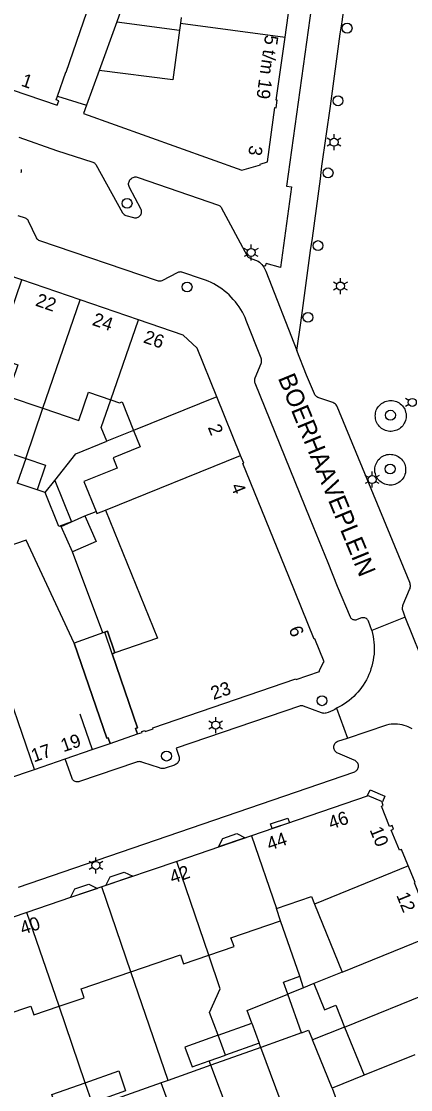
# Model space of a CAD drawing. Extents: x 122462 to 123306, y 485548 to 486417.
# Drawn here: x 122623.8 to 122667.6, y 485773.2 to 485893.5 of the extents above; entities that cross this region are included whole.
import ezdxf

# ---------------------------------------------------------------- set-up
doc = ezdxf.new("R2010")
doc.units = 0
for name, color, linetype in [('Level 1', 7, 'Continuous'), ('Level 10', 7, 'Continuous'), ('Level 17', 7, 'Continuous'), ('Level 19', 7, 'Continuous'), ('Level 2', 7, 'Continuous'), ('Level 21', 7, 'Continuous'), ('Level 22', 7, 'Continuous'), ('Level 23', 7, 'Continuous'), ('Level 4', 7, 'Continuous'), ('Level 5', 7, 'Continuous'), ('Level 50', 7, 'Continuous'), ('Level 53', 7, 'Continuous'), ('Level 58', 7, 'Continuous'), ('Level 59', 7, 'Continuous')]:
    doc.layers.add(name, color=color, linetype=linetype)

msp = doc.modelspace()

# ---------------------------------------------------------------- linework, layer by layer
at = {"layer": 'Level 1'}
for p, q in [((122641.67, 485893.29), (122641.56, 485892.49)), ((122641.75, 485893.93), (122641.67, 485893.29)), ((122632.53, 485887.94), (122631.1, 485884.05)), ((122630.39, 485862.12), (122623.84, 485864.36)), ((122636.94, 485859.88), (122630.39, 485862.12)), ((122648.43, 485844.6), (122645.76, 485851.21)), ((122634.31, 485822.36), (122633.98, 485822.24)), ((122628.71, 485810.43), (122631.74, 485811.47)), ((122631.74, 485811.47), (122633.78, 485812.17)), ((122625.26, 485809.24), (122628.71, 485810.43)), ((122622.25, 485808.21), (122625.26, 485809.24)), ((122649.67, 485801.76), (122641.25, 485798.88)), ((122641.25, 485798.88), (122632.83, 485796)), ((122652.94, 485792.19), (122652.47, 485793.57)), ((122656.74, 485794.07), (122659.85, 485786.4)), ((122624.4, 485793.12), (122615.98, 485790.24)), ((122659.85, 485786.4), (122656.69, 485785.12)), ((122660.13, 485780.22), (122662.34, 485774.78)), ((122662.34, 485774.78), (122658.74, 485773.32)), ((122658.74, 485773.32), (122659.94, 485770.1))]:
    msp.add_line(p, q, dxfattribs=at)
for points in [[(122627.85, 485885.08), (122628.77, 485887.77), (122628.82, 485887.75), (122632.33, 485898.06), (122598.56, 485909.55), (122607.6, 485924.76), (122594.72, 485932.36)], [(122653.44, 485891.7), (122654.14, 485896.62), (122655.42, 485905.76)], [(122579.04, 485900.68), (122609.07, 485890.43), (122627.81, 485884.04), (122627.99, 485884.55), (122627.71, 485884.65), (122627.85, 485885.08)], [(122641.56, 485892.49), (122640.8, 485886.9), (122632.53, 485887.94)], [(122631.1, 485884.05), (122630.76, 485883.11), (122648.57, 485876.71), (122650.68, 485877.33), (122650.65, 485877.42), (122651.46, 485877.66), (122652.3, 485883.77), (122652.44, 485883.75), (122652.55, 485884.61), (122652.45, 485884.63), (122653.44, 485891.7)], [(122623.84, 485864.36), (122617.29, 485866.6), (122617.19, 485866.29)], [(122645.76, 485851.21), (122643.55, 485856.69), (122641.98, 485858.15), (122636.94, 485859.88)], [(122620.86, 485855.66), (122623.39, 485854.79), (122622.19, 485851.29), (122626.21, 485849.91)], [(122626.21, 485849.91), (122630.23, 485848.53), (122631.32, 485851.73), (122633.85, 485850.86)], [(122633.85, 485850.86), (122634.83, 485850.53), (122635.1, 485850.64), (122636.41, 485847.42)], [(122636.41, 485847.42), (122637.15, 485845.58), (122634.09, 485844.34), (122634.56, 485843.17), (122630.82, 485841.65), (122632.18, 485838.28)], [(122636.84, 485813.23), (122637.35, 485813.4), (122637.32, 485813.49), (122637.67, 485813.62), (122637.7, 485813.52), (122638.6, 485813.82), (122638.57, 485813.92), (122654.67, 485819.45), (122654.7, 485819.36), (122657.33, 485820.26), (122657.3, 485820.36), (122657.77, 485821.31), (122657.86, 485821.36), (122656.8, 485823.95), (122656.71, 485823.91), (122653.86, 485830.95), (122648.69, 485843.7), (122648.79, 485843.74), (122648.43, 485844.6)], [(122632.18, 485838.28), (122632.27, 485838.06), (122633.25, 485838.45)], [(122633.25, 485838.45), (122639.1, 485824), (122634.31, 485822.36)], [(122633.78, 485812.17), (122633.56, 485812.8), (122633.41, 485812.75), (122629.73, 485823.47), (122624.31, 485835.06), (122617.21, 485832.61)], [(122633.98, 485822.24), (122636.84, 485813.93), (122636.63, 485813.85), (122636.84, 485813.23)], [(122670.39, 485790.68), (122670.48, 485790.71), (122670.36, 485791.02), (122670.26, 485790.98), (122670.08, 485791.43), (122669.87, 485791.34), (122668.63, 485794.4), (122668.81, 485794.48), (122668, 485796.47), (122668.08, 485796.5), (122666.56, 485800.23), (122666.3, 485800.13), (122665.38, 485802.4), (122665.64, 485802.51), (122665.48, 485802.91), (122665.21, 485802.8), (122664.28, 485805.09), (122664.49, 485805.18), (122664.36, 485805.49), (122664.4, 485805.57), (122662.73, 485806.3), (122662.69, 485806.22), (122649.67, 485801.76)], [(122632.83, 485796), (122629.3, 485794.8), (122624.4, 485793.12)], [(122652.47, 485793.57), (122656.4, 485794.91), (122656.74, 485794.07)], [(122644.86, 485788.31), (122647.7, 485789.28), (122647.36, 485790.28), (122652.94, 485792.19)], [(122636.1, 485786.43), (122641.68, 485788.34), (122642.02, 485787.34), (122644.86, 485788.31)], [(122628.02, 485782.55), (122630.86, 485783.52), (122630.51, 485784.52), (122636.1, 485786.43)], [(122656.69, 485785.12), (122657.89, 485782.17), (122659.14, 485782.68), (122660.13, 485780.22)], [(122619.27, 485780.68), (122624.84, 485782.58), (122625.18, 485781.58), (122628.02, 485782.55)]]:
    msp.add_lwpolyline(points, dxfattribs=at)
at = {"layer": 'Level 10'}
for points in [[(122633.78, 485812.17), (122636.84, 485813.23), (122636.63, 485813.85), (122636.84, 485813.93), (122633.98, 485822.24), (122634.31, 485822.36), (122633.48, 485824.8), (122629.73, 485823.47), (122633.41, 485812.75), (122633.56, 485812.8), (122633.78, 485812.17)], [(122664.4, 485805.57), (122662.73, 485806.3), (122663.01, 485806.94), (122664.68, 485806.21), (122664.4, 485805.57)], [(122651.99, 485802.56), (122651.81, 485803.09), (122653.76, 485803.74), (122653.93, 485803.22), (122651.99, 485802.56)], [(122645.97, 485800.5), (122646.44, 485801.45), (122648.01, 485802), (122648.97, 485801.52), (122645.97, 485800.5)], [(122633.29, 485796.16), (122633.78, 485797.13), (122635.35, 485797.67), (122636.32, 485797.2), (122633.29, 485796.16)], [(122629.3, 485794.8), (122629.8, 485795.77), (122631.37, 485796.31), (122632.34, 485795.83), (122629.3, 485794.8)]]:
    msp.add_lwpolyline(points, dxfattribs=at)
at = {"layer": 'Level 17'}
for p, q in [((122666.94, 485826.39), (122663.2, 485824.87)), ((122659.24, 485816.12), (122660.47, 485812.74)), ((122633.78, 485812.17), (122636.84, 485813.23))]:
    msp.add_line(p, q, dxfattribs=at)
for points in [[(122656.61, 485896.59), (122653.62, 485874.94), (122654.16, 485874.86), (122652.93, 485865.77), (122651.31, 485866.22), (122651.19, 485865.9), (122650.94, 485865.97)], [(122654.76, 485856.43), (122655.21, 485859.54), (122655.4, 485860.91), (122656.29, 485867.68), (122656.52, 485869.07), (122657.43, 485875.77), (122657.57, 485877.16), (122658.56, 485883.93), (122659.65, 485892.07), (122659.85, 485893.45), (122660.28, 485896.54)], [(122623.48, 485880.44), (122627.73, 485878.95), (122631.83, 485877.62), (122631.91, 485877.59), (122631.99, 485877.54), (122632.06, 485877.49), (122632.11, 485877.42), (122632.16, 485877.35), (122635.17, 485871.93), (122635.22, 485871.85), (122635.29, 485871.78), (122635.36, 485871.72), (122635.44, 485871.67), (122635.53, 485871.64), (122636.41, 485871.39), (122636.51, 485871.37), (122636.62, 485871.36), (122636.72, 485871.37), (122636.82, 485871.39), (122636.91, 485871.43), (122637, 485871.48), (122637.08, 485871.55), (122637.15, 485871.62), (122637.21, 485871.71), (122637.25, 485871.8), (122637.29, 485871.9), (122637.3, 485872), (122637.3, 485872.1), (122637.29, 485872.2), (122637.26, 485872.3), (122637.22, 485872.39), (122635.93, 485874.78), (122635.89, 485874.88), (122635.86, 485874.99), (122635.84, 485875.1), (122635.84, 485875.21), (122635.86, 485875.33), (122635.89, 485875.43), (122635.93, 485875.54), (122635.99, 485875.63), (122636.07, 485875.72), (122636.15, 485875.79), (122636.24, 485875.86), (122636.35, 485875.9), (122636.45, 485875.94), (122636.56, 485875.96), (122636.68, 485875.96), (122636.79, 485875.95), (122636.9, 485875.92)], [(122623.77, 485876.47), (122623.79, 485876.57), (122623.79, 485876.68), (122623.78, 485876.79)], [(122636.9, 485875.92), (122645.94, 485872.8), (122646.02, 485872.76), (122646.1, 485872.71), (122646.16, 485872.66), (122646.22, 485872.59), (122646.27, 485872.51), (122649.19, 485867.09), (122649.23, 485867.01), (122649.29, 485866.94), (122649.36, 485866.89), (122649.43, 485866.84), (122649.51, 485866.8), (122650.4, 485866.49), (122650.55, 485866.38), (122650.69, 485866.25), (122650.82, 485866.12), (122650.94, 485865.97)], [(122663.2, 485824.87), (122662.83, 485825.93), (122662.79, 485826.02), (122662.73, 485826.09), (122662.67, 485826.16), (122662.59, 485826.22), (122662.51, 485826.27), (122662.43, 485826.3), (122662.33, 485826.32), (122662.24, 485826.32), (122662.15, 485826.31), (122662.06, 485826.29), (122661.56, 485826.1), (122661.48, 485826.07), (122661.39, 485826.06), (122661.3, 485826.05), (122661.21, 485826.07), (122661.12, 485826.09), (122661.04, 485826.13), (122660.96, 485826.18), (122660.89, 485826.24), (122660.83, 485826.31), (122660.79, 485826.39), (122659.36, 485829.84), (122658.28, 485832.49), (122656.26, 485837.45), (122650.09, 485852.72), (122650.06, 485852.82), (122650.04, 485852.92), (122650.03, 485853.02), (122650.04, 485853.12), (122650.06, 485853.22), (122650.09, 485853.32), (122650.75, 485854.95), (122650.78, 485855.05), (122650.8, 485855.15), (122650.81, 485855.25), (122650.8, 485855.35), (122650.78, 485855.45), (122650.75, 485855.55), (122649.08, 485859.79), (122648.95, 485860.12), (122648.8, 485860.43), (122648.64, 485860.74), (122648.46, 485861.05), (122648.27, 485861.34), (122648.07, 485861.63), (122647.85, 485861.91), (122647.62, 485862.17), (122647.39, 485862.43), (122647.14, 485862.68), (122646.88, 485862.91), (122646.61, 485863.14), (122646.33, 485863.35), (122646.04, 485863.55), (122645.74, 485863.73), (122645.44, 485863.91), (122645.13, 485864.07), (122644.81, 485864.21), (122644.48, 485864.34), (122644.15, 485864.46), (122641.83, 485865.23), (122641.74, 485865.25), (122641.64, 485865.26), (122641.55, 485865.25), (122641.45, 485865.23), (122641.37, 485865.2), (122639.57, 485864.28), (122639.48, 485864.24), (122639.39, 485864.22), (122639.29, 485864.21), (122639.2, 485864.22), (122639.1, 485864.25), (122625.84, 485868.78), (122625.75, 485868.82), (122625.67, 485868.87), (122625.6, 485868.93), (122625.54, 485869.01), (122625.49, 485869.09), (122624.58, 485871), (122624.53, 485871.08), (122624.47, 485871.16), (122624.4, 485871.22), (122624.32, 485871.27), (122624.23, 485871.31), (122623.4, 485871.59)], [(122650.94, 485865.97), (122651.04, 485865.82), (122651.13, 485865.67), (122651.21, 485865.51), (122651.27, 485865.34), (122654.76, 485856.43)], [(122666.94, 485826.39), (122666.73, 485827.05), (122666.69, 485827.15), (122666.67, 485827.26), (122666.66, 485827.37), (122666.66, 485827.49), (122666.68, 485827.6), (122666.7, 485827.71), (122666.74, 485827.81), (122667.46, 485829.5), (122667.5, 485829.6), (122667.53, 485829.71), (122667.54, 485829.83), (122667.54, 485829.94), (122667.53, 485830.05), (122667.51, 485830.16), (122667.47, 485830.27), (122665.52, 485835), (122659.3, 485850.1), (122659.25, 485850.2), (122659.18, 485850.29), (122659.11, 485850.37), (122659.02, 485850.44), (122658.92, 485850.5), (122658.82, 485850.55), (122657.23, 485851.09), (122657.12, 485851.14), (122657.03, 485851.19), (122656.94, 485851.27), (122656.87, 485851.35), (122656.8, 485851.44), (122656.75, 485851.54), (122655.86, 485853.64), (122654.76, 485856.43)], [(122665.39, 485847.31), (122665.22, 485847.31), (122665.06, 485847.33), (122664.9, 485847.36), (122664.74, 485847.41), (122664.59, 485847.47), (122664.44, 485847.55), (122664.3, 485847.64), (122664.18, 485847.74), (122664.06, 485847.86), (122663.95, 485847.99), (122663.86, 485848.12), (122663.78, 485848.27), (122663.71, 485848.42), (122663.66, 485848.57), (122663.62, 485848.73), (122663.6, 485848.9), (122663.59, 485849.06), (122663.6, 485849.22), (122663.62, 485849.38), (122663.66, 485849.53), (122663.71, 485849.68), (122663.78, 485849.83), (122663.86, 485849.97), (122663.95, 485850.1), (122664.06, 485850.23), (122664.17, 485850.34), (122664.3, 485850.44), (122664.43, 485850.53), (122664.57, 485850.61), (122664.72, 485850.67), (122664.87, 485850.72), (122665.03, 485850.76), (122665.19, 485850.78), (122665.35, 485850.78), (122665.51, 485850.77), (122665.67, 485850.75), (122665.83, 485850.71), (122665.98, 485850.66), (122666.13, 485850.59), (122666.27, 485850.51), (122666.4, 485850.41), (122666.53, 485850.31), (122666.64, 485850.19), (122666.74, 485850.07), (122666.83, 485849.93), (122666.9, 485849.79), (122666.97, 485849.64), (122667.01, 485849.48), (122667.05, 485849.32), (122667.07, 485849.16), (122667.07, 485849), (122667.06, 485848.84), (122667.03, 485848.68), (122666.99, 485848.52), (122666.93, 485848.36), (122666.86, 485848.22), (122666.77, 485848.08), (122666.68, 485847.94), (122666.57, 485847.82), (122666.44, 485847.71), (122666.31, 485847.61), (122666.17, 485847.52), (122666.03, 485847.45), (122665.87, 485847.39), (122665.71, 485847.35), (122665.55, 485847.32), (122665.39, 485847.31)], [(122665.32, 485841.25), (122665.15, 485841.25), (122664.99, 485841.27), (122664.83, 485841.31), (122664.67, 485841.36), (122664.52, 485841.42), (122664.37, 485841.5), (122664.24, 485841.59), (122664.11, 485841.7), (122663.99, 485841.82), (122663.89, 485841.94), (122663.79, 485842.08), (122663.71, 485842.23), (122663.65, 485842.38), (122663.6, 485842.54), (122663.56, 485842.7), (122663.54, 485842.86), (122663.54, 485843.03), (122663.55, 485843.19), (122663.58, 485843.35), (122663.62, 485843.51), (122663.68, 485843.67), (122663.75, 485843.82), (122663.84, 485843.96), (122663.93, 485844.09), (122664.05, 485844.22), (122664.17, 485844.33), (122664.3, 485844.43), (122664.44, 485844.51), (122664.59, 485844.59), (122664.74, 485844.64), (122664.9, 485844.69), (122665.07, 485844.71), (122665.23, 485844.73), (122665.4, 485844.72), (122665.56, 485844.7), (122665.72, 485844.67), (122665.88, 485844.62), (122666.03, 485844.55), (122666.18, 485844.47), (122666.32, 485844.38), (122666.44, 485844.28), (122666.56, 485844.16), (122666.67, 485844.03), (122666.76, 485843.9), (122666.84, 485843.75), (122666.9, 485843.6), (122666.96, 485843.44), (122666.99, 485843.28), (122667.01, 485843.12), (122667.01, 485842.95), (122667, 485842.78), (122666.98, 485842.62), (122666.93, 485842.46), (122666.88, 485842.31), (122666.8, 485842.16), (122666.72, 485842.02), (122666.62, 485841.88), (122666.51, 485841.76), (122666.39, 485841.65), (122666.25, 485841.55), (122666.11, 485841.46), (122665.96, 485841.39), (122665.81, 485841.33), (122665.65, 485841.29), (122665.49, 485841.26), (122665.32, 485841.25)], [(122669.45, 485820.14), (122666.94, 485826.39)], [(122663.2, 485824.87), (122663.28, 485824.54), (122663.35, 485824.21), (122663.4, 485823.88), (122663.44, 485823.55), (122663.47, 485823.21), (122663.47, 485822.88), (122663.47, 485822.54), (122663.45, 485822.2), (122663.41, 485821.87), (122663.36, 485821.54), (122663.29, 485821.21), (122663.21, 485820.88), (122663.11, 485820.56), (122663, 485820.24), (122662.88, 485819.93), (122662.74, 485819.62), (122662.59, 485819.32), (122662.42, 485819.03), (122662.24, 485818.74), (122662.05, 485818.47), (122661.85, 485818.2), (122661.63, 485817.94), (122661.41, 485817.69), (122661.17, 485817.46), (122660.92, 485817.23), (122660.66, 485817.01), (122660.4, 485816.81), (122660.12, 485816.62), (122659.83, 485816.44), (122659.54, 485816.27), (122659.24, 485816.12)], [(122659.24, 485816.12), (122659.05, 485815.99), (122658.8, 485815.87), (122658.55, 485815.76), (122658.29, 485815.66), (122658.03, 485815.57), (122657.94, 485815.55), (122657.84, 485815.54), (122657.75, 485815.55), (122657.65, 485815.57), (122657.56, 485815.61), (122655.53, 485816.37), (122655.44, 485816.39), (122655.34, 485816.4), (122655.25, 485816.4), (122655.16, 485816.39), (122655.07, 485816.37), (122641.2, 485811.62), (122641.51, 485810.71), (122641.53, 485810.61), (122641.54, 485810.49), (122641.54, 485810.38), (122641.52, 485810.28), (122641.48, 485810.17), (122641.43, 485810.07), (122641.37, 485809.98), (122641.3, 485809.9), (122641.21, 485809.83), (122641.12, 485809.77), (122641.01, 485809.72), (122640.06, 485809.4), (122639.95, 485809.36), (122639.84, 485809.34), (122639.73, 485809.33), (122639.62, 485809.33), (122639.51, 485809.35), (122639.4, 485809.39), (122639.3, 485809.43), (122637.43, 485810), (122637.34, 485810.05), (122637.24, 485810.08), (122637.13, 485810.1), (122637.03, 485810.11), (122636.92, 485810.1), (122636.82, 485810.09), (122636.72, 485810.06), (122636.62, 485810.02), (122630.33, 485807.87), (122630.24, 485807.84), (122630.14, 485807.82), (122630.04, 485807.82), (122629.94, 485807.83), (122629.84, 485807.86), (122629.75, 485807.91), (122629.67, 485807.96), (122629.6, 485808.03), (122629.54, 485808.11), (122629.49, 485808.2), (122628.71, 485810.43)], [(122660.47, 485812.74), (122664.9, 485814.27), (122665.14, 485814.32), (122665.38, 485814.35), (122665.62, 485814.37), (122665.86, 485814.37), (122666.1, 485814.35), (122666.34, 485814.32), (122666.58, 485814.28), (122666.82, 485814.22), (122667.05, 485814.15), (122667.27, 485814.06), (122667.49, 485813.96), (122667.71, 485813.85)], [(122623.46, 485795.96), (122628.49, 485797.69), (122661.18, 485808.94), (122661.28, 485808.97), (122661.37, 485809.02), (122661.46, 485809.08), (122661.53, 485809.16), (122661.59, 485809.24), (122661.64, 485809.33), (122661.68, 485809.43), (122661.7, 485809.53), (122661.7, 485809.64), (122661.69, 485809.74), (122661.66, 485809.84), (122661.62, 485809.94), (122661.56, 485810.03), (122661.49, 485810.1), (122661.41, 485810.17), (122661.32, 485810.22), (122661.22, 485810.26), (122659.37, 485811.06), (122659.27, 485811.11), (122659.19, 485811.17), (122659.11, 485811.25), (122659.05, 485811.33), (122659, 485811.43), (122658.96, 485811.53), (122658.94, 485811.63), (122658.93, 485811.74), (122658.94, 485811.85), (122658.97, 485811.95), (122659, 485812.05), (122659.06, 485812.14), (122659.12, 485812.23), (122659.2, 485812.3), (122659.29, 485812.36), (122659.38, 485812.41), (122660.47, 485812.74)]]:
    msp.add_lwpolyline(points, dxfattribs=at)
at = {"layer": 'Level 19'}
for p, q in [((122634.51, 485893.45), (122641.56, 485892.49)), ((122624.27, 485844.26), (122626.21, 485849.91)), ((122636.41, 485847.42), (122633.39, 485846.2)), ((122626.47, 485840.41), (122625.54, 485840.72)), ((122630.92, 485837.79), (122632.18, 485838.28)), ((122655.09, 485785.93), (122652.94, 485792.19)), ((122640.28, 485774.2), (122636.1, 485786.43)), ((122655.53, 485784.64), (122655.09, 485785.93)), ((122656.69, 485785.12), (122655.53, 485784.64)), ((122655.53, 485784.64), (122653.75, 485783.92)), ((122655.31, 485779.57), (122653.75, 485783.92)), ((122630.96, 485773.95), (122628.02, 485782.55)), ((122660.13, 485780.22), (122656.54, 485778.76)), ((122655.31, 485779.57), (122650.7, 485777.92)), ((122650.7, 485777.92), (122645.1, 485775.92)), ((122650.7, 485777.92), (122650.52, 485778.41)), ((122653.9, 485769.35), (122650.7, 485777.92)), ((122658.74, 485773.32), (122656.54, 485778.76)), ((122645.1, 485775.92), (122640.28, 485774.2)), ((122645.1, 485775.92), (122644.92, 485776.41)), ((122648.33, 485767.27), (122645.1, 485775.92)), ((122640.28, 485774.2), (122639.5, 485773.92)), ((122639.5, 485773.92), (122633.93, 485771.93)), ((122642.76, 485765.19), (122639.5, 485773.92))]:
    msp.add_line(p, q, dxfattribs=at)
for points in [[(122633.39, 485846.2), (122632.77, 485847.73), (122633.85, 485850.86)], [(122627.53, 485841.76), (122629.9, 485844.79), (122633.39, 485846.2)], [(122633.15, 485824.68), (122632.93, 485824.6), (122629.53, 485833.73)], [(122645.92, 485779.3), (122644.96, 485781.87), (122646.15, 485784.53), (122644.86, 485788.31)], [(122653.75, 485783.92), (122653.27, 485785.28), (122655.09, 485785.93)], [(122649.69, 485780.65), (122649.18, 485782.07), (122653.75, 485783.92)], [(122655.31, 485779.57), (122656.09, 485779.85), (122656.54, 485778.76)]]:
    msp.add_lwpolyline(points, dxfattribs=at)
at = {"layer": 'Level 2'}
for p, q in [((122624.27, 485844.26), (122623.32, 485841.47)), ((122626.47, 485840.41), (122627.53, 485841.76)), ((122627.53, 485841.76), (122629.41, 485837.11)), ((122625.54, 485840.72), (122623.32, 485841.47)), ((122629.41, 485837.11), (122630.92, 485837.79)), ((122645.92, 485779.3), (122649.69, 485780.65)), ((122649.69, 485780.65), (122650.52, 485778.41)), ((122646.76, 485777.06), (122645.92, 485779.3)), ((122650.52, 485778.41), (122646.76, 485777.06)), ((122644.92, 485776.41), (122646.76, 485777.06)), ((122631.73, 485771.69), (122630.96, 485773.95))]:
    msp.add_line(p, q, dxfattribs=at)
for points in [[(122621.09, 485842.23), (122622.04, 485845.01), (122624.27, 485844.26)], [(122624.27, 485844.26), (122626.5, 485843.5), (122625.54, 485840.72)], [(122629.41, 485837.11), (122628.01, 485836.6), (122626.47, 485840.41)], [(122629.53, 485833.73), (122628.26, 485836.6), (122629.41, 485837.11)], [(122630.92, 485837.79), (122632.2, 485834.92), (122629.53, 485833.73)], [(122645.92, 485779.3), (122642.15, 485777.96), (122642.99, 485775.72), (122644.92, 485776.41)], [(122630.96, 485773.95), (122634.73, 485775.3), (122635.5, 485773.04), (122631.73, 485771.69)], [(122631.73, 485771.69), (122627.96, 485770.34), (122627.19, 485772.61), (122630.96, 485773.95)]]:
    msp.add_lwpolyline(points, dxfattribs=at)
at = {"layer": 'Level 21'}
msp.add_line((122633.98, 485822.24), (122633.15, 485824.68), dxfattribs=at)
msp.add_lwpolyline([(122633.15, 485824.68), (122633.48, 485824.8), (122634.31, 485822.36)], dxfattribs=at)
at = {"layer": 'Level 22'}
for p, q in [((122637.89, 485902.88), (122634.51, 485893.45)), ((122634.51, 485893.45), (122632.53, 485887.94))]:
    msp.add_line(p, q, dxfattribs=at)
at = {"layer": 'Level 23'}
msp.add_line((122627.85, 485885.08), (122631.1, 485884.05), dxfattribs=at)
at = {"layer": 'Level 4'}
for p, q in [((122641.67, 485893.29), (122653.44, 485891.7)), ((122620.86, 485855.66), (122623.84, 485864.36)), ((122626.21, 485849.91), (122630.39, 485862.12)), ((122633.85, 485850.86), (122636.94, 485859.88)), ((122645.76, 485851.21), (122636.41, 485847.42)), ((122633.25, 485838.45), (122648.43, 485844.6)), ((122625.26, 485809.24), (122620.06, 485824.33)), ((122649.67, 485801.76), (122652.47, 485793.57)), ((122636.1, 485786.43), (122632.83, 485796)), ((122659.85, 485786.4), (122670.39, 485790.68)), ((122660.13, 485780.22), (122672.6, 485785.28)), ((122668.06, 485777.1), (122662.34, 485774.78))]:
    msp.add_line(p, q, dxfattribs=at)
at = {"layer": 'Level 5'}
for p, q in [((122630.35, 485815.5), (122631.74, 485811.47)), ((122641.25, 485798.88), (122641.25, 485798.88)), ((122644.86, 485788.31), (122641.25, 485798.88)), ((122667.32, 485798.37), (122656.74, 485794.07)), ((122624.4, 485793.12), (122624.4, 485793.12)), ((122628.02, 485782.55), (122624.4, 485793.12))]:
    msp.add_line(p, q, dxfattribs=at)
at = {"layer": 'Level 50'}
for p, q in [((122658.56, 485880.1), (122658.17, 485880.33)), ((122658.95, 485880.33), (122658.95, 485880.78)), ((122659.73, 485880.33), (122659.34, 485880.1)), ((122658.56, 485879.65), (122658.17, 485879.43)), ((122658.95, 485878.98), (122658.95, 485879.43)), ((122659.73, 485879.43), (122659.34, 485879.65)), ((122649.63, 485867.92), (122649.63, 485868.37)), ((122649.24, 485867.69), (122648.85, 485867.92)), ((122649.24, 485867.24), (122648.85, 485867.02)), ((122649.63, 485866.57), (122649.63, 485867.02)), ((122650.41, 485867.92), (122650.02, 485867.69)), ((122650.41, 485867.02), (122650.02, 485867.24)), ((122659.67, 485864.13), (122659.67, 485864.58)), ((122659.28, 485863.9), (122658.89, 485864.13)), ((122659.28, 485863.45), (122658.89, 485863.23)), ((122659.67, 485862.78), (122659.67, 485863.23)), ((122660.45, 485864.13), (122660.06, 485863.9)), ((122660.45, 485863.23), (122660.06, 485863.45)), ((122667.37, 485850.79), (122666.98, 485851.02)), ((122667.37, 485850.34), (122666.98, 485850.12)), ((122663.24, 485842.33), (122663.24, 485842.78)), ((122662.85, 485842.1), (122662.46, 485842.33)), ((122662.85, 485841.65), (122662.46, 485841.43)), ((122664.02, 485842.33), (122663.63, 485842.1)), ((122664.02, 485841.43), (122663.63, 485841.65)), ((122663.24, 485840.98), (122663.24, 485841.43)), ((122645.64, 485814.68), (122645.64, 485815.12)), ((122645.25, 485814.45), (122644.86, 485814.68)), ((122645.25, 485814), (122644.86, 485813.78)), ((122646.42, 485814.68), (122646.03, 485814.45)), ((122646.42, 485813.78), (122646.03, 485814)), ((122645.64, 485813.33), (122645.64, 485813.78)), ((122631.78, 485798.64), (122631.39, 485798.87)), ((122632.17, 485798.87), (122632.17, 485799.32)), ((122632.95, 485798.87), (122632.56, 485798.64)), ((122631.78, 485798.19), (122631.39, 485797.97)), ((122632.17, 485797.52), (122632.17, 485797.97)), ((122632.95, 485797.97), (122632.56, 485798.19))]:
    msp.add_line(p, q, dxfattribs=at)
for centre in [(122658.95, 485879.88), (122649.63, 485867.47), (122659.67, 485863.68), (122667.76, 485850.57), (122663.24, 485841.88), (122645.64, 485814.22), (122632.17, 485798.42)]:
    msp.add_circle(centre, 0.45, dxfattribs=at)
at = {"layer": 'Level 53'}
for centre in [(122660.42, 485892.72), (122659.4, 485884.54), (122658.28, 485876.42), (122635.67, 485872.99), (122657.15, 485868.23), (122642.42, 485863.57), (122656.02, 485860.15), (122665.3, 485849.13), (122665.26, 485843.07), (122657.6, 485816.97), (122640.11, 485810.74)]:
    msp.add_circle(centre, 0.56, dxfattribs=at)

# ---------------------------------------------------------------- texts
at = {"layer": 'Level 58'}
for s, rotation, p in [('5 t/m 19', 261.9849, (122651.22, 485892.03)), ('1', 341.1697, (122623.66, 485886.25)), ('3', 262.3948, (122649.45, 485879.57)), ('22', 340.9744, (122625.27, 485861.49)), ('24', 340.9744, (122631.66, 485859.31)), ('26', 340.9744, (122637.41, 485857.34)), ('2', 291.9811, (122644.73, 485847.76)), ('4', 291.9811, (122647.3, 485841.14)), ('6', 291.9811, (122653.82, 485825.04)), ('23', 18.9462, (122645.38, 485817.05)), ('19', 18.9539, (122628.51, 485811.16)), ('17', 18.9539, (122625.18, 485810.02)), ('46', 18.9749, (122658.62, 485802.45)), ('44', 18.9749, (122651.69, 485800.07)), ('10', 292.1214, (122662.93, 485802.44)), ('42', 18.9749, (122640.77, 485796.34)), ('12', 292.1214, (122665.93, 485795.06)), ('40', 18.9749, (122623.93, 485790.58))]:
    msp.add_text(s, height=1.5, rotation=rotation, dxfattribs=at).set_placement(p)
at = {"layer": 'Level 59'}
msp.add_text('BOERHAAVEPLEIN', height=2, rotation=292.3153, dxfattribs=at).set_placement((122652.61, 485853.32))

doc.saveas('drawing.dxf')
